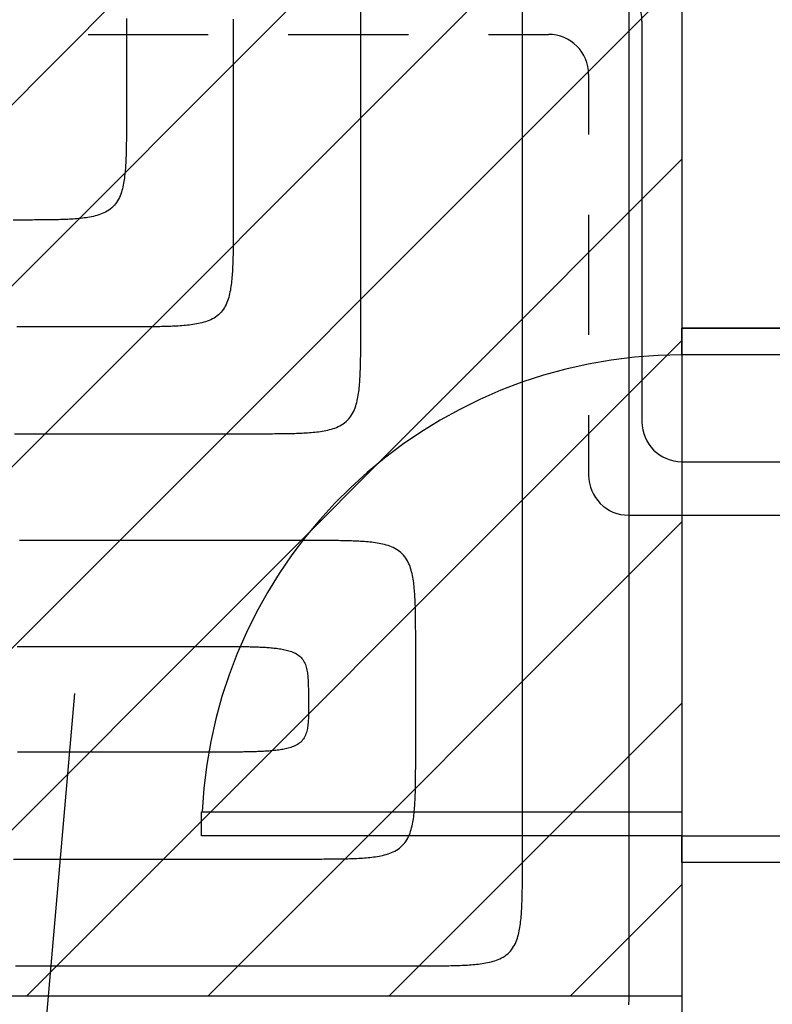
# Model space of a CAD drawing. Extents: x 997 to 109698, y 921 to 94021.
# Tile 293 of 656: x 12032 to 13442, y 35355 to 37198. Entities that reach past the tile are written whole.
import ezdxf

# ---------------------------------------------------------------- set-up
doc = ezdxf.new("R2010")
doc.units = 0
doc.header["$MEASUREMENT"] = 0
for name, color, linetype in [('12', 7, 'CONTINUOUS'), ('28', 7, 'CONTINUOUS'), ('40', 7, 'CONTINUOUS'), ('42', 7, 'CONTINUOUS')]:
    doc.layers.add(name, color=color, linetype=linetype)

msp = doc.modelspace()

# ---------------------------------------------------------------- linework, layer by layer
at = {"layer": '12', "color": 24}
for p, q in [((13197.636205, 37195.953237), (13197.636205, 36445.953237)), ((12160.136205, 37170.953237), (12385.136205, 37170.953237)), ((12535.136205, 37170.953237), (12760.136205, 37170.953237)), ((12910.136205, 37170.953237), (13022.636205, 37170.953237)), ((13097.636205, 37095.953237), (13097.636205, 36983.453237)), ((13097.636205, 36833.453237), (13097.636205, 36608.453237)), ((13097.636205, 36458.453237), (13097.636205, 36345.953237)), ((13272.636205, 36370.953237), (13572.636205, 36370.953237)), ((13172.636205, 36270.953237), (13472.636205, 36270.953237))]:
    msp.add_line(p, q, dxfattribs=at)
at = {"layer": '12', "color": 6}
for points in [[(13173.82386, 35427.318342), (13173.82386, 35515.679302), (13173.82386, 35604.040264), (13173.823861, 35692.401226), (13173.823861, 35780.762187), (13173.82386, 35869.123149), (13173.82386, 35957.48411), (13173.82386, 36045.845072), (13173.823861, 36134.206034), (13173.823861, 36222.566996), (13173.82386, 36310.927956), (13173.82386, 36399.288917), (13173.82386, 36487.649879), (13173.82386, 36576.010841), (13173.823861, 36664.371802), (13173.82386, 36752.732764), (13173.82386, 36841.093726), (13173.823861, 36929.454688), (13173.82386, 37017.815648), (13173.82386, 37106.176611), (13173.82386, 37194.537573), (13173.82386, 37282.898533)], [(12431.98386, 37199.691803), (12431.983861, 37195.15911), (12431.98386, 37190.626418), (12431.98386, 37186.093726), (12431.98386, 37181.561033), (12431.98386, 37177.028341), (12431.98386, 37172.495649), (12431.98386, 37167.962956), (12431.98386, 37163.430264), (12431.98386, 37158.897572), (12431.98386, 37154.364879), (12431.98386, 37149.832187), (12431.98386, 37145.299495), (12431.98386, 37140.766802), (12431.98386, 37136.23411), (12431.98386, 37131.701418), (12431.98386, 37127.168725), (12431.98386, 37122.636033), (12431.98386, 37118.103341), (12431.98386, 37113.570649), (12431.98386, 37109.037956), (12431.98386, 37104.505264), (12431.98386, 37099.972572), (12431.98386, 37095.439879), (12431.98386, 37090.907187), (12431.98386, 37086.374494), (12431.98386, 37081.841802), (12431.98386, 37077.30911), (12431.98386, 37072.776418), (12431.98386, 37068.243725), (12431.98386, 37063.711033), (12431.98386, 37059.178341), (12431.98386, 37054.645648), (12431.98386, 37050.112956), (12431.98386, 37045.580264), (12431.98386, 37041.047571), (12431.98386, 37036.514879), (12431.98386, 37031.982187), (12431.98386, 37027.449495), (12431.98386, 37022.916802), (12431.98386, 37018.38411), (12431.98386, 37013.851418), (12431.98386, 37009.318725), (12431.98386, 37004.786033), (12431.98386, 37000.25334), (12431.98386, 36995.720648), (12431.98386, 36991.187956), (12431.98386, 36986.655263), (12431.98386, 36982.122571), (12431.98386, 36977.589879), (12431.98386, 36973.057187), (12431.98386, 36968.524495), (12431.98386, 36963.991802), (12431.98386, 36959.45911), (12431.98386, 36954.926417), (12431.98386, 36950.393726), (12431.98386, 36945.861033), (12431.98386, 36941.328341), (12431.98386, 36936.795648), (12431.98386, 36932.262956), (12431.98386, 36927.730263), (12431.98386, 36923.197571), (12431.98386, 36918.664879), (12431.98386, 36914.132187), (12431.98386, 36909.599494), (12431.98386, 36905.066802), (12431.98386, 36900.53411), (12431.98386, 36896.001417), (12431.98386, 36891.468725), (12431.98386, 36886.936033), (12431.98386, 36882.403341), (12431.98386, 36877.870648), (12431.98386, 36873.337956), (12431.98386, 36868.805263), (12431.98386, 36864.272571), (12431.98386, 36859.739879), (12431.98386, 36855.207187), (12431.98386, 36850.674494), (12431.98386, 36846.141802), (12431.98386, 36841.60911), (12431.98386, 36837.076419), (12431.98386, 36832.543725), (12431.98386, 36828.011033), (12431.98386, 36823.478342)], [(12431.98386, 36823.478342), (12431.983981, 36820.016044), (12431.98409, 36816.553745), (12431.983806, 36813.091445), (12431.982747, 36809.629146), (12431.980533, 36806.166847), (12431.976782, 36802.704551), (12431.971112, 36799.242257), (12431.963143, 36795.77997), (12431.952494, 36792.317688), (12431.938783, 36788.855414), (12431.921628, 36785.393148), (12431.90065, 36781.930893), (12431.875465, 36778.468648), (12431.845695, 36775.006414), (12431.810925, 36771.544198), (12431.770347, 36768.082022), (12431.722866, 36764.619929), (12431.667386, 36761.157966), (12431.602809, 36757.696175), (12431.528036, 36754.234598), (12431.441971, 36750.773277), (12431.343515, 36747.312259), (12431.231572, 36743.851586), (12431.105041, 36740.391301), (12430.962827, 36736.931446), (12430.803831, 36733.472066), (12430.626733, 36730.013256), (12430.428885, 36726.555405), (12430.207153, 36723.099018), (12429.958402, 36719.644595), (12429.679496, 36716.192642), (12429.3673, 36712.743657), (12429.018678, 36709.298147), (12428.630495, 36705.856612), (12428.199616, 36702.419556), (12427.72284, 36698.987512), (12427.194638, 36695.562143), (12426.606576, 36692.146519), (12425.950041, 36688.743795), (12425.216416, 36685.357129), (12424.397086, 36681.989681), (12423.483437, 36678.644605), (12422.466854, 36675.325061), (12421.33831, 36672.03568), (12420.086607, 36668.788895), (12418.699829, 36665.599704), (12417.166061, 36662.483112), (12415.473388, 36659.454125), (12413.609894, 36656.527741), (12411.56561, 36653.71868), (12409.345306, 36651.039485), (12406.960493, 36648.501708), (12404.422715, 36646.116895), (12401.743521, 36643.896591), (12398.93446, 36641.852309), (12396.008077, 36639.988814), (12392.979088, 36638.29614), (12389.862498, 36636.762372), (12386.673307, 36635.375594), (12383.426521, 36634.123891), (12380.13714, 36632.995347), (12376.817596, 36631.978764), (12373.472521, 36631.065116), (12370.105072, 36630.245785), (12366.718407, 36629.512161), (12363.315683, 36628.855624), (12359.900058, 36628.267563), (12356.474689, 36627.739361), (12353.042645, 36627.262586), (12349.605588, 36626.831706), (12346.164054, 36626.443523), (12342.718544, 36626.094901), (12339.26956, 36625.782705), (12335.817606, 36625.503799), (12332.363184, 36625.255049), (12328.906796, 36625.033316), (12325.448946, 36624.835468), (12321.990134, 36624.65837), (12318.530755, 36624.499375), (12315.070901, 36624.357159), (12311.610615, 36624.23063), (12308.149942, 36624.118685), (12304.688924, 36624.02023), (12301.227604, 36623.934164), (12297.766027, 36623.859392), (12294.304235, 36623.794816), (12290.842272, 36623.739335), (12287.38018, 36623.691855), (12283.918004, 36623.651276), (12280.455787, 36623.616506), (12276.993554, 36623.586736), (12273.531309, 36623.561552), (12270.069053, 36623.540574), (12266.606787, 36623.523419), (12263.144513, 36623.509707), (12259.682231, 36623.499058), (12256.219943, 36623.49109), (12252.757651, 36623.485419), (12249.295354, 36623.481669), (12245.833056, 36623.479455), (12242.370755, 36623.478395), (12238.908456, 36623.478111), (12235.446157, 36623.478221), (12231.98386, 36623.478341)], [(12231.98386, 36623.478341), (12219.890783, 36623.478341), (12207.797706, 36623.478341), (12195.704629, 36623.478341), (12183.611552, 36623.478341), (12171.518476, 36623.47834), (12159.425399, 36623.478341), (12147.332322, 36623.478341), (12135.239245, 36623.478341), (12123.146168, 36623.478341), (12111.053091, 36623.478341), (12098.960014, 36623.47834), (12086.866937, 36623.478341), (12074.77386, 36623.47834), (12062.680783, 36623.47834), (12050.587706, 36623.478341), (12038.494629, 36623.478341), (12026.401552, 36623.47834)], [(12573.82386, 36223.478341), (12562.290014, 36223.478341), (12550.756168, 36223.478341), (12539.222322, 36223.478341), (12527.688476, 36223.478341), (12516.15463, 36223.478341), (12504.620783, 36223.478341), (12493.086937, 36223.478341), (12481.553091, 36223.478341), (12470.019245, 36223.478341), (12458.485399, 36223.478341), (12446.951552, 36223.478341), (12435.417706, 36223.478341), (12423.88386, 36223.478341), (12412.350014, 36223.478341), (12400.816168, 36223.478341), (12389.282322, 36223.478341), (12377.748476, 36223.478341), (12366.214629, 36223.478341), (12354.680783, 36223.478341), (12343.146937, 36223.478341), (12331.613091, 36223.478341), (12320.079245, 36223.478341), (12308.545399, 36223.478341), (12297.011553, 36223.478341), (12285.477706, 36223.478341), (12273.94386, 36223.478341), (12262.410014, 36223.478341), (12250.876168, 36223.478341), (12239.342322, 36223.478341), (12227.808475, 36223.478341), (12216.274629, 36223.478341), (12204.740783, 36223.478341), (12193.206937, 36223.478341), (12181.673091, 36223.478341), (12170.139245, 36223.478341), (12158.605399, 36223.478341), (12147.071553, 36223.478341), (12135.537706, 36223.478341), (12124.00386, 36223.478341), (12112.470014, 36223.478341), (12100.936168, 36223.478341), (12089.402322, 36223.478341), (12077.868476, 36223.478341), (12066.334629, 36223.478341), (12054.800783, 36223.478341), (12043.266937, 36223.478341), (12031.733091, 36223.478341)], [(12773.82386, 36023.47834), (12773.823981, 36026.940638), (12773.824091, 36030.402937), (12773.823806, 36033.865236), (12773.822747, 36037.327535), (12773.820533, 36040.789834), (12773.816782, 36044.252131), (12773.811112, 36047.714423), (12773.803143, 36051.176711), (12773.792494, 36054.638993), (12773.778782, 36058.101268), (12773.761628, 36061.563534), (12773.74065, 36065.025789), (12773.715466, 36068.488034), (12773.685695, 36071.950268), (12773.650925, 36075.412484), (12773.610347, 36078.87466), (12773.562866, 36082.336752), (12773.507386, 36085.798715), (12773.442809, 36089.260507), (12773.368036, 36092.722086), (12773.281971, 36096.183405), (12773.183515, 36099.644423), (12773.071572, 36103.105095), (12772.945041, 36106.565381), (12772.802827, 36110.025235), (12772.643831, 36113.484615), (12772.466733, 36116.943426), (12772.268885, 36120.401277), (12772.047153, 36123.857664), (12771.798402, 36127.312087), (12771.519496, 36130.76404), (12771.207299, 36134.213025), (12770.858678, 36137.658535), (12770.470495, 36141.10007), (12770.039616, 36144.537125), (12769.56284, 36147.96917), (12769.034638, 36151.394538), (12768.446576, 36154.810164), (12767.790041, 36158.212887), (12767.056416, 36161.599552), (12766.237086, 36164.967001), (12765.323437, 36168.312076), (12764.306854, 36171.631621), (12763.17831, 36174.921002), (12761.926606, 36178.167787), (12760.539829, 36181.356978), (12759.006061, 36184.47357), (12757.313388, 36187.502557), (12755.449893, 36190.42894), (12753.40561, 36193.238002), (12751.185306, 36195.917197), (12748.800493, 36198.454974), (12746.262715, 36200.839787), (12743.583521, 36203.060091), (12740.77446, 36205.104373), (12737.848077, 36206.967868), (12734.819088, 36208.660542), (12731.702497, 36210.194309), (12728.513307, 36211.581087), (12725.266521, 36212.832791), (12721.97714, 36213.961334), (12718.657596, 36214.977918), (12715.312521, 36215.891566), (12711.945072, 36216.710896), (12708.558407, 36217.44452), (12705.155683, 36218.101057), (12701.740058, 36218.689119), (12698.314689, 36219.21732), (12694.882645, 36219.694096), (12691.445588, 36220.124976), (12688.004054, 36220.513158), (12684.558544, 36220.86178), (12681.10956, 36221.173975), (12677.657606, 36221.452883), (12674.203184, 36221.701633), (12670.746796, 36221.923365), (12667.288946, 36222.121214), (12663.830134, 36222.298312), (12660.370755, 36222.457307), (12656.910901, 36222.599522), (12653.450615, 36222.726051), (12649.989942, 36222.837996), (12646.528924, 36222.936451), (12643.067604, 36223.022516), (12639.606027, 36223.097289), (12636.144235, 36223.161866), (12632.682272, 36223.217346), (12629.22018, 36223.264826), (12625.758004, 36223.305407), (12622.295787, 36223.340175), (12618.833554, 36223.369946), (12615.371309, 36223.395129), (12611.909053, 36223.416108), (12608.446787, 36223.433262), (12604.984512, 36223.446975), (12601.522231, 36223.457624), (12598.059943, 36223.465592), (12594.597651, 36223.471262), (12591.135354, 36223.475013), (12587.673055, 36223.477227), (12584.210756, 36223.478287), (12580.748455, 36223.47857), (12577.286157, 36223.478461), (12573.82386, 36223.478341)], [(12773.82386, 35827.318341), (12773.82386, 35829.204496), (12773.823861, 35831.090649), (12773.823861, 35832.976803), (12773.82386, 35834.862957), (12773.82386, 35836.74911), (12773.82386, 35838.635264), (12773.82386, 35840.521418), (12773.82386, 35842.407573), (12773.823861, 35844.293725), (12773.823861, 35846.17988), (12773.82386, 35848.066034), (12773.823861, 35849.952187), (12773.82386, 35851.838341), (12773.823861, 35853.724496), (12773.82386, 35855.610648), (12773.82386, 35857.496802), (12773.82386, 35859.382957), (12773.823861, 35861.26911), (12773.823861, 35863.155264), (12773.82386, 35865.041418), (12773.82386, 35866.927571), (12773.82386, 35868.813725), (12773.82386, 35870.699879), (12773.82386, 35872.586034), (12773.82386, 35874.472187), (12773.82386, 35876.358341), (12773.82386, 35878.244495), (12773.82386, 35880.130648), (12773.82386, 35882.016802), (12773.82386, 35883.902957), (12773.82386, 35885.789111), (12773.82386, 35887.675264), (12773.82386, 35889.561418), (12773.82386, 35891.447573), (12773.823861, 35893.333725), (12773.82386, 35895.219879), (12773.82386, 35897.106034), (12773.82386, 35898.992187), (12773.82386, 35900.878341), (12773.82386, 35902.764495), (12773.823861, 35904.65065), (12773.82386, 35906.536802), (12773.823861, 35908.422956), (12773.82386, 35910.309111), (12773.82386, 35912.195264), (12773.82386, 35914.081418), (12773.82386, 35915.967572), (12773.82386, 35917.853727), (12773.82386, 35919.739879), (12773.82386, 35921.626033), (12773.82386, 35923.512188), (12773.82386, 35925.398341), (12773.82386, 35927.284495), (12773.82386, 35929.17065), (12773.82386, 35931.056802), (12773.82386, 35932.942956), (12773.82386, 35934.829111), (12773.82386, 35936.715265), (12773.82386, 35938.601418), (12773.82386, 35940.487572), (12773.82386, 35942.373725), (12773.82386, 35944.259879), (12773.82386, 35946.146033), (12773.82386, 35948.032188), (12773.82386, 35949.91834), (12773.82386, 35951.804494), (12773.82386, 35953.690649), (12773.82386, 35955.576802), (12773.82386, 35957.462956), (12773.82386, 35959.34911), (12773.82386, 35961.235263), (12773.82386, 35963.121417), (12773.82386, 35965.007572), (12773.82386, 35966.893726), (12773.82386, 35968.779879), (12773.82386, 35970.666033), (12773.82386, 35972.552188), (12773.82386, 35974.43834), (12773.82386, 35976.324494), (12773.82386, 35978.210649), (12773.82386, 35980.096802), (12773.82386, 35981.982956), (12773.82386, 35983.86911), (12773.82386, 35985.755263), (12773.82386, 35987.641417), (12773.82386, 35989.527571), (12773.82386, 35991.413726), (12773.82386, 35993.299879), (12773.82386, 35995.186033), (12773.82386, 35997.072187), (12773.82386, 35998.95834), (12773.82386, 36000.844494), (12773.82386, 36002.730649), (12773.82386, 36004.616803), (12773.82386, 36006.502956), (12773.82386, 36008.38911), (12773.82386, 36010.275264), (12773.82386, 36012.161417), (12773.82386, 36014.047571), (12773.82386, 36015.933726), (12773.82386, 36017.819879), (12773.82386, 36019.706033), (12773.82386, 36021.592187), (12773.82386, 36023.47834)], [(12573.82386, 35627.318342), (12577.286157, 35627.31822), (12580.748456, 35627.318111), (12584.210756, 35627.318396), (12587.673056, 35627.319454), (12591.135354, 35627.321668), (12594.597651, 35627.325421), (12598.059943, 35627.331089), (12601.522231, 35627.339059), (12604.984513, 35627.349708), (12608.446787, 35627.363418), (12611.909053, 35627.380573), (12615.371309, 35627.401552), (12618.833554, 35627.426737), (12622.295787, 35627.456506), (12625.758004, 35627.491276), (12629.220181, 35627.531855), (12632.682272, 35627.579335), (12636.144235, 35627.634815), (12639.606027, 35627.699394), (12643.067605, 35627.774165), (12646.528924, 35627.86023), (12649.989942, 35627.958687), (12653.450615, 35628.07063), (12656.910901, 35628.197161), (12660.370755, 35628.339374), (12663.830135, 35628.498371), (12667.288946, 35628.675469), (12670.746797, 35628.873317), (12674.203184, 35629.095048), (12677.657606, 35629.3438), (12681.10956, 35629.622706), (12684.558544, 35629.934903), (12688.004054, 35630.283523), (12691.445589, 35630.671707), (12694.882645, 35631.102585), (12698.314689, 35631.579361), (12701.740058, 35632.107564), (12705.155684, 35632.695626), (12708.558408, 35633.352161), (12711.945073, 35634.085787), (12715.312521, 35634.905115), (12718.657596, 35635.818765), (12721.97714, 35636.835349), (12725.266521, 35637.963892), (12728.513308, 35639.215596), (12731.702498, 35640.602374), (12734.819089, 35642.136141), (12737.848077, 35643.828813), (12740.77446, 35645.692308), (12743.583521, 35647.736592), (12746.262716, 35649.956896), (12748.800493, 35652.341709), (12751.185306, 35654.879485), (12753.405611, 35657.558681), (12755.449894, 35660.367741), (12757.313388, 35663.294124), (12759.006061, 35666.323113), (12760.539829, 35669.439704), (12761.926607, 35672.628894), (12763.17831, 35675.875681), (12764.306854, 35679.165062), (12765.323437, 35682.484605), (12766.237086, 35685.82968), (12767.056416, 35689.19713), (12767.790041, 35692.583794), (12768.446576, 35695.986518), (12769.034638, 35699.402143), (12769.562841, 35702.827513), (12770.039617, 35706.259556), (12770.470495, 35709.696613), (12770.858678, 35713.138147), (12771.2073, 35716.583658), (12771.519496, 35720.032641), (12771.798402, 35723.484596), (12772.047153, 35726.939017), (12772.268885, 35730.395406), (12772.466733, 35733.853255), (12772.643831, 35737.312068), (12772.802827, 35740.771446), (12772.945041, 35744.2313), (12773.071571, 35747.691586), (12773.183516, 35751.15226), (12773.281971, 35754.613278), (12773.368037, 35758.074597), (12773.442809, 35761.536174), (12773.507386, 35764.997966), (12773.562866, 35768.459931), (12773.610347, 35771.922021), (12773.650926, 35775.384197), (12773.685695, 35778.846415), (12773.715466, 35782.308647), (12773.74065, 35785.770892), (12773.761628, 35789.233149), (12773.778783, 35792.695415), (12773.792494, 35796.15769), (12773.803143, 35799.61997), (12773.811112, 35803.082258), (12773.816782, 35806.544551), (12773.820533, 35810.006847), (12773.822748, 35813.469146), (12773.823806, 35816.931447), (12773.824091, 35820.393746), (12773.823981, 35823.856045), (12773.82386, 35827.318341)], [(12020.14386, 35627.318342), (12035.52386, 35627.318342), (12050.90386, 35627.318342), (12066.283861, 35627.318342), (12081.66386, 35627.318342), (12097.04386, 35627.318342), (12112.42386, 35627.318342), (12127.80386, 35627.318342), (12143.18386, 35627.318342), (12158.56386, 35627.318342), (12173.94386, 35627.318342), (12189.32386, 35627.318342), (12204.70386, 35627.318342), (12220.08386, 35627.318342), (12235.46386, 35627.318342), (12250.84386, 35627.318342), (12266.22386, 35627.318342), (12281.60386, 35627.318342), (12296.98386, 35627.318342), (12312.36386, 35627.318342), (12327.74386, 35627.318342), (12343.12386, 35627.318342), (12358.50386, 35627.318342), (12373.88386, 35627.318342), (12389.26386, 35627.318342), (12404.64386, 35627.318342), (12420.02386, 35627.318342), (12435.40386, 35627.318342), (12450.78386, 35627.318342), (12466.16386, 35627.318342), (12481.54386, 35627.318342), (12496.92386, 35627.318342), (12512.30386, 35627.318342), (12527.68386, 35627.318342), (12543.06386, 35627.318342), (12558.443861, 35627.318342), (12573.82386, 35627.318342)], [(13173.281971, 35354.613277), (13173.368037, 35358.074598), (13173.442809, 35361.536175), (13173.507386, 35364.997966), (13173.562866, 35368.459929), (13173.610347, 35371.922022), (13173.650926, 35375.384198), (13173.685695, 35378.846414), (13173.715466, 35382.308648), (13173.74065, 35385.770893), (13173.761628, 35389.233148), (13173.778783, 35392.695414), (13173.792494, 35396.157688), (13173.803143, 35399.61997), (13173.811112, 35403.082259), (13173.816782, 35406.544551), (13173.820533, 35410.006847), (13173.822747, 35413.469146), (13173.823806, 35416.931445), (13173.824091, 35420.393746), (13173.823982, 35423.856045), (13173.82386, 35427.318342)]]:
    msp.add_lwpolyline(points, dxfattribs=at)
at = {"layer": '12', "color": 5}
for points in [[(12671.00386, 36623.478341), (12671.00386, 36693.094302), (12671.00386, 36762.710263), (12671.00386, 36832.326225), (12671.00386, 36901.942187), (12671.00386, 36971.558149), (12671.00386, 37041.17411), (12671.00386, 37110.790072), (12671.00386, 37180.406034), (12671.00386, 37250.021996)], [(12973.82386, 35627.318342), (12973.82386, 35711.833149), (12973.82386, 35796.347956), (12973.82386, 35880.862765), (12973.82386, 35965.377572), (12973.82386, 36049.89238), (12973.82386, 36134.407187), (12973.82386, 36218.921995), (12973.82386, 36303.436803), (12973.82386, 36387.95161), (12973.82386, 36472.466419), (12973.82386, 36556.981226), (12973.82386, 36641.496033), (12973.82386, 36726.010842), (12973.82386, 36810.525649), (12973.82386, 36895.040456), (12973.82386, 36979.555264), (12973.82386, 37064.070072), (12973.82386, 37148.584879), (12973.82386, 37233.099687)], [(12231.98386, 37200.932187), (12231.98386, 37198.322573), (12231.98386, 37195.712956), (12231.98386, 37193.10334), (12231.983861, 37190.493725), (12231.983861, 37187.88411), (12231.98386, 37185.274496), (12231.983861, 37182.664879), (12231.983861, 37180.055264), (12231.98386, 37177.445648), (12231.983861, 37174.836033), (12231.98386, 37172.226419), (12231.98386, 37169.616802), (12231.98386, 37167.007187), (12231.98386, 37164.397571), (12231.98386, 37161.787956), (12231.98386, 37159.178342), (12231.98386, 37156.568725), (12231.98386, 37153.95911), (12231.98386, 37151.349494), (12231.98386, 37148.739879), (12231.98386, 37146.130265), (12231.98386, 37143.520648), (12231.98386, 37140.911033), (12231.98386, 37138.301418), (12231.98386, 37135.691802), (12231.98386, 37133.082188), (12231.98386, 37130.472573), (12231.98386, 37127.862956), (12231.98386, 37125.253341), (12231.98386, 37122.643725), (12231.98386, 37120.034111), (12231.98386, 37117.424496), (12231.98386, 37114.814879), (12231.98386, 37112.205264), (12231.98386, 37109.595649), (12231.98386, 37106.986034), (12231.98386, 37104.376417), (12231.98386, 37101.766802), (12231.98386, 37099.157187), (12231.98386, 37096.547571), (12231.98386, 37093.937956), (12231.98386, 37091.328342), (12231.98386, 37088.718725), (12231.98386, 37086.10911), (12231.98386, 37083.499494), (12231.98386, 37080.889879), (12231.98386, 37078.280265), (12231.98386, 37075.670648), (12231.98386, 37073.061033), (12231.98386, 37070.451417), (12231.98386, 37067.841802), (12231.98386, 37065.232188), (12231.98386, 37062.622573), (12231.98386, 37060.012956), (12231.98386, 37057.403341), (12231.98386, 37054.793725), (12231.98386, 37052.184111), (12231.98386, 37049.574496), (12231.98386, 37046.964879), (12231.98386, 37044.355264), (12231.98386, 37041.745648), (12231.98386, 37039.136034), (12231.98386, 37036.526419), (12231.98386, 37033.916802), (12231.98386, 37031.307186), (12231.98386, 37028.697571), (12231.98386, 37026.087957), (12231.98386, 37023.478342)], [(12231.98386, 37023.478342), (12231.983981, 37020.016044), (12231.98409, 37016.553745), (12231.983806, 37013.091445), (12231.982747, 37009.629146), (12231.980533, 37006.166847), (12231.976782, 37002.704551), (12231.971112, 36999.242258), (12231.963143, 36995.77997), (12231.952494, 36992.317688), (12231.938783, 36988.855415), (12231.921628, 36985.393148), (12231.90065, 36981.930892), (12231.875466, 36978.468647), (12231.845695, 36975.006414), (12231.810925, 36971.544196), (12231.770347, 36968.082021), (12231.722866, 36964.619929), (12231.667386, 36961.157966), (12231.602809, 36957.696175), (12231.528036, 36954.234598), (12231.441971, 36950.773278), (12231.343516, 36947.312259), (12231.231572, 36943.851586), (12231.105041, 36940.3913), (12230.962827, 36936.931446), (12230.803831, 36933.472066), (12230.626733, 36930.013255), (12230.428885, 36926.555404), (12230.207153, 36923.099017), (12229.958402, 36919.644594), (12229.679496, 36916.192641), (12229.367299, 36912.743657), (12229.018678, 36909.298148), (12228.630495, 36905.856612), (12228.199616, 36902.419556), (12227.72284, 36898.987513), (12227.194638, 36895.562144), (12226.606576, 36892.146518), (12225.95004, 36888.743793), (12225.216416, 36885.357128), (12224.397086, 36881.98968), (12223.483437, 36878.644604), (12222.466854, 36875.325061), (12221.33831, 36872.035681), (12220.086607, 36868.788895), (12218.699829, 36865.599704), (12217.166061, 36862.483112), (12215.473388, 36859.454124), (12213.609894, 36856.527742), (12211.56561, 36853.718681), (12209.345306, 36851.039486), (12206.960493, 36848.501708), (12204.422716, 36846.116896), (12201.743521, 36843.896592), (12198.93446, 36841.852308), (12196.008077, 36839.988814), (12192.979088, 36838.296141), (12189.862497, 36836.762372), (12186.673307, 36835.375595), (12183.426521, 36834.123892), (12180.13714, 36832.995347), (12176.817596, 36831.978764), (12173.472521, 36831.065116), (12170.105072, 36830.245785), (12166.718407, 36829.512161), (12163.315683, 36828.855625), (12159.900058, 36828.267563), (12156.474689, 36827.739361), (12153.042645, 36827.262586), (12149.605589, 36826.831707), (12146.164054, 36826.443523), (12142.718544, 36826.094902), (12139.26956, 36825.782706), (12135.817606, 36825.503799), (12132.363184, 36825.255048), (12128.906796, 36825.033316), (12125.448946, 36824.835469), (12121.990134, 36824.65837), (12118.530755, 36824.499374), (12115.070901, 36824.357159), (12111.610615, 36824.230629), (12108.149942, 36824.118685), (12104.688924, 36824.02023), (12101.227604, 36823.934166), (12097.766027, 36823.859392), (12094.304235, 36823.794815), (12090.842272, 36823.739335), (12087.38018, 36823.691854), (12083.918004, 36823.651275), (12080.455787, 36823.616507), (12076.993554, 36823.586735), (12073.531309, 36823.561552), (12070.069053, 36823.540573), (12066.606787, 36823.523419), (12063.144513, 36823.509707), (12059.682231, 36823.499058), (12056.219943, 36823.49109), (12052.757651, 36823.485419), (12049.295354, 36823.481668), (12045.833056, 36823.479455), (12042.370755, 36823.478395), (12038.908456, 36823.478112), (12035.446157, 36823.478221), (12031.98386, 36823.478342)], [(12031.98386, 36823.478342), (12019.890783, 36823.478342)], [(12471.00386, 36423.478341), (12474.466157, 36423.47822), (12477.928456, 36423.478111), (12481.390755, 36423.478395), (12484.853056, 36423.479454), (12488.315354, 36423.481668), (12491.777651, 36423.485419), (12495.239943, 36423.491089), (12498.702231, 36423.499058), (12502.164513, 36423.509707), (12505.626787, 36423.52342), (12509.089053, 36423.540574), (12512.551309, 36423.561551), (12516.013554, 36423.586736), (12519.475787, 36423.616506), (12522.938004, 36423.651275), (12526.400181, 36423.691854), (12529.862272, 36423.739336), (12533.324235, 36423.794816), (12536.786027, 36423.859393), (12540.247604, 36423.934164), (12543.708924, 36424.020231), (12547.169942, 36424.118686), (12550.630615, 36424.230629), (12554.090901, 36424.35716), (12557.550755, 36424.499374), (12561.010134, 36424.65837), (12564.468946, 36424.835468), (12567.926797, 36425.033316), (12571.383184, 36425.255049), (12574.837606, 36425.503799), (12578.28956, 36425.782705), (12581.738544, 36426.094902), (12585.184054, 36426.443523), (12588.625589, 36426.831706), (12592.062645, 36427.262585), (12595.494689, 36427.739362), (12598.920058, 36428.267563), (12602.335683, 36428.855625), (12605.738407, 36429.51216), (12609.125072, 36430.245786), (12612.492521, 36431.065115), (12615.837596, 36431.978764), (12619.15714, 36432.995348), (12622.446521, 36434.123891), (12625.693307, 36435.375595), (12628.882498, 36436.762373), (12631.999089, 36438.29614), (12635.028077, 36439.988813), (12637.95446, 36441.852307), (12640.763521, 36443.896591), (12643.442716, 36446.116894), (12645.980493, 36448.501708), (12648.365306, 36451.039485), (12650.58561, 36453.71868), (12652.629893, 36456.527741), (12654.493388, 36459.454125), (12656.186061, 36462.483113), (12657.719829, 36465.599705), (12659.106607, 36468.788894), (12660.35831, 36472.03568), (12661.486854, 36475.325061), (12662.503437, 36478.644605), (12663.417086, 36481.989681), (12664.236416, 36485.357129), (12664.970041, 36488.743794), (12665.626576, 36492.146517), (12666.214638, 36495.562143), (12666.74284, 36498.987512), (12667.219616, 36502.419556), (12667.650495, 36505.856612), (12668.038678, 36509.298147), (12668.387299, 36512.743657), (12668.699496, 36516.192641), (12668.978402, 36519.644595), (12669.227153, 36523.099018), (12669.448885, 36526.555405), (12669.646733, 36530.013256), (12669.823831, 36533.472067), (12669.982827, 36536.931447), (12670.125041, 36540.391301), (12670.251572, 36543.851587), (12670.363516, 36547.312259), (12670.461971, 36550.773277), (12670.548036, 36554.234596), (12670.622809, 36557.696174), (12670.687386, 36561.157967), (12670.742866, 36564.61993), (12670.790347, 36568.082022), (12670.830925, 36571.544196), (12670.865695, 36575.006414), (12670.895466, 36578.468648), (12670.92065, 36581.930893), (12670.941628, 36585.393148), (12670.958783, 36588.855414), (12670.972494, 36592.317689), (12670.983143, 36595.779971), (12670.991112, 36599.242258), (12670.996782, 36602.70455), (12671.000533, 36606.166848), (12671.002747, 36609.629145), (12671.003806, 36613.091446), (12671.004091, 36616.553745), (12671.003982, 36620.016044), (12671.00386, 36623.478341)], [(12022.146168, 36423.478341), (12034.614437, 36423.478341), (12047.082707, 36423.478341), (12059.550976, 36423.478341), (12072.019245, 36423.478341), (12084.487514, 36423.478341), (12096.955783, 36423.478341), (12109.424053, 36423.478341), (12121.892322, 36423.478341), (12134.360591, 36423.478341), (12146.82886, 36423.478341), (12159.29713, 36423.478341), (12171.765399, 36423.478341), (12184.233668, 36423.478341), (12196.701937, 36423.478341), (12209.170207, 36423.478341), (12221.638476, 36423.478341), (12234.106745, 36423.478341), (12246.575014, 36423.478341), (12259.043283, 36423.478341), (12271.511553, 36423.478341), (12283.979822, 36423.478341), (12296.448091, 36423.478341), (12308.91636, 36423.478341), (12321.38463, 36423.478341), (12333.852899, 36423.478341), (12346.321168, 36423.478341), (12358.789437, 36423.478341), (12371.257707, 36423.478341), (12383.725976, 36423.478341), (12396.194245, 36423.478341), (12408.662514, 36423.478341), (12421.130783, 36423.478341), (12433.599053, 36423.478341), (12446.067322, 36423.478341), (12458.535591, 36423.478341), (12471.00386, 36423.478341)], [(12027.340784, 36025.398341), (12032.130687, 36025.398341), (12036.920591, 36025.398341), (12041.710495, 36025.398341), (12046.500399, 36025.398341), (12051.290303, 36025.398341), (12056.080207, 36025.398341), (12060.87011, 36025.398341), (12065.660014, 36025.398341), (12070.449918, 36025.398341), (12075.239822, 36025.398341), (12080.029726, 36025.398341), (12084.81963, 36025.398341), (12089.609533, 36025.398341), (12094.399437, 36025.398341), (12099.189341, 36025.398341), (12103.979245, 36025.398341), (12108.769149, 36025.398341), (12113.559053, 36025.398341), (12118.348956, 36025.398341), (12123.13886, 36025.398341), (12127.928764, 36025.398341), (12132.718668, 36025.398341), (12137.508572, 36025.398341), (12142.298476, 36025.398341), (12147.088379, 36025.398341), (12151.878283, 36025.398341), (12156.668187, 36025.398341), (12161.458091, 36025.398341), (12166.247995, 36025.398341), (12171.037899, 36025.398341), (12175.827803, 36025.398341), (12180.617706, 36025.398341), (12185.40761, 36025.398341), (12190.197514, 36025.398341), (12194.987418, 36025.398341), (12199.777322, 36025.398341), (12204.567226, 36025.398341), (12209.357129, 36025.398341), (12214.147033, 36025.398341), (12218.936937, 36025.398341), (12223.726841, 36025.398341), (12228.516745, 36025.398341), (12233.306649, 36025.398341), (12238.096552, 36025.398341), (12242.886456, 36025.398341), (12247.67636, 36025.398341), (12252.466264, 36025.398341), (12257.256168, 36025.398341), (12262.046072, 36025.398341), (12266.835976, 36025.398341), (12271.62588, 36025.398341), (12276.415783, 36025.398341), (12281.205687, 36025.398341), (12285.995591, 36025.398341), (12290.785495, 36025.398341), (12295.575399, 36025.398341), (12300.365303, 36025.398341), (12305.155206, 36025.398341), (12309.94511, 36025.398341), (12314.735014, 36025.398341), (12319.524918, 36025.398341), (12324.314822, 36025.398341), (12329.104726, 36025.398341), (12333.89463, 36025.398341), (12338.684533, 36025.398341), (12343.474437, 36025.398341), (12348.264341, 36025.398341), (12353.054245, 36025.398341), (12357.844149, 36025.398341), (12362.634053, 36025.398341), (12367.423956, 36025.398341), (12372.21386, 36025.398341)], [(12372.21386, 36025.398341), (12374.828337, 36025.398382), (12377.442813, 36025.398446), (12380.057287, 36025.398456), (12382.67176, 36025.398325), (12385.286233, 36025.397978), (12387.900704, 36025.397327), (12390.515176, 36025.396293), (12393.129647, 36025.394793), (12395.744118, 36025.392747), (12398.35859, 36025.390073), (12400.973062, 36025.386689), (12403.587535, 36025.382512), (12406.202008, 36025.377461), (12408.816483, 36025.371457), (12411.430959, 36025.364413), (12414.045437, 36025.356252), (12416.659916, 36025.346889), (12419.274397, 36025.336244), (12421.888881, 36025.324236), (12424.503366, 36025.310758), (12427.117847, 36025.295605), (12429.732319, 36025.278545), (12432.346776, 36025.259344), (12434.961212, 36025.237772), (12437.575621, 36025.213595), (12440.189997, 36025.186579), (12442.804333, 36025.156494), (12445.418626, 36025.123107), (12448.032867, 36025.086184), (12450.647052, 36025.045492), (12453.261174, 36025.000802), (12455.875228, 36024.951878), (12458.489207, 36024.898487), (12461.103106, 36024.840401), (12463.716918, 36024.777377), (12466.33062, 36024.70899), (12468.944167, 36024.634565), (12471.557512, 36024.553403), (12474.170608, 36024.464815), (12476.783408, 36024.368106), (12479.395866, 36024.262582), (12482.007933, 36024.147552), (12484.619565, 36024.022317), (12487.230713, 36023.886187), (12489.841331, 36023.738469), (12492.451372, 36023.578468), (12495.060789, 36023.40549), (12497.66949, 36023.218666), (12500.277148, 36023.016196), (12502.883357, 36022.795981), (12505.487712, 36022.555919), (12508.089808, 36022.293909), (12510.68924, 36022.00785), (12513.285603, 36021.695639), (12515.878492, 36021.355178), (12518.467501, 36020.984362), (12521.052225, 36020.581092), (12523.631797, 36020.142254), (12526.204108, 36019.662001), (12528.766834, 36019.134027), (12531.317656, 36018.552026), (12533.854253, 36017.909692), (12536.374304, 36017.200718), (12538.875488, 36016.418798), (12541.355077, 36015.557424), (12543.804603, 36014.607227), (12546.211351, 36013.556723), (12548.562508, 36012.394377), (12550.845258, 36011.108656), (12553.046789, 36009.688028), (12555.154189, 36008.122412), (12557.153754, 36006.413965), (12559.031375, 36004.570978), (12560.772945, 36002.601781), (12562.364352, 36000.514713), (12563.793001, 35998.318546), (12565.061704, 35996.026526), (12566.182264, 35993.654515), (12567.166595, 35991.218404), (12568.026613, 35988.734085), (12568.77421, 35986.217282), (12569.420564, 35983.678219), (12569.975985, 35981.120498), (12570.450737, 35978.54733), (12570.855079, 35975.961921), (12571.199272, 35973.367481), (12571.493576, 35970.76722), (12571.746623, 35968.163637), (12571.962854, 35965.557412), (12572.146041, 35962.948936), (12572.299956, 35960.338594), (12572.428371, 35957.726779), (12572.535059, 35955.113878), (12572.623791, 35952.500281), (12572.69831, 35949.886371), (12572.761329, 35947.272369), (12572.814296, 35944.658295), (12572.858584, 35942.044155), (12572.895565, 35939.429956), (12572.926609, 35936.815707), (12572.953089, 35934.201414), (12572.976376, 35931.587084), (12572.997843, 35928.972723), (12573.01886, 35926.358341)], [(12573.01886, 35926.358341), (12573.040304, 35923.748794), (12573.061304, 35921.139264), (12573.080494, 35918.529735), (12573.096511, 35915.920192), (12573.107988, 35913.310618), (12573.113559, 35910.700998), (12573.111861, 35908.091313), (12573.101528, 35905.481552), (12573.081194, 35902.871694), (12573.049423, 35900.261736), (12573.003533, 35897.651853), (12572.939783, 35895.042365), (12572.8544, 35892.433608), (12572.743609, 35889.825909), (12572.603636, 35887.2196), (12572.430705, 35884.615012), (12572.221043, 35882.012473), (12571.970245, 35879.412572), (12571.669633, 35876.817639), (12571.308758, 35874.230725), (12570.877165, 35871.654887), (12570.364397, 35869.093177), (12569.76, 35866.548653), (12569.053456, 35864.024737), (12568.233137, 35861.531622), (12567.286446, 35859.085389), (12566.200751, 35856.702321), (12564.963423, 35854.398699), (12563.561952, 35852.19077), (12561.993297, 35850.092215), (12560.270486, 35848.112351), (12558.408105, 35846.260072), (12556.420742, 35844.544275), (12554.322978, 35842.973782), (12552.12897, 35841.550516), (12549.852106, 35840.263898), (12547.50569, 35839.102024), (12545.103027, 35838.052993), (12542.657422, 35837.104904), (12540.182017, 35836.245937), (12537.685073, 35835.466716), (12535.169246, 35834.760678), (12532.636882, 35834.121414), (12530.090328, 35833.542513), (12527.531931, 35833.017563), (12524.964039, 35832.540158), (12522.388997, 35832.103888), (12519.808881, 35831.702942), (12517.224481, 35831.334369), (12514.636205, 35830.996055), (12512.044463, 35830.685894), (12509.449663, 35830.401768), (12506.852215, 35830.141573), (12504.252528, 35829.903191), (12501.65101, 35829.684515), (12499.048072, 35829.483435), (12496.444122, 35829.297835), (12493.839474, 35829.125982), (12491.23421, 35828.967039), (12488.628376, 35828.820314), (12486.022019, 35828.685116), (12483.415185, 35828.560753), (12480.807921, 35828.446527), (12478.200272, 35828.341751), (12475.592285, 35828.245729), (12472.984006, 35828.157767), (12470.375483, 35828.077174), (12467.76676, 35828.003258), (12465.157884, 35827.935322), (12462.548901, 35827.872701), (12459.939831, 35827.814983), (12457.33068, 35827.761936), (12454.721454, 35827.713327), (12452.11216, 35827.668927), (12449.502803, 35827.628504), (12446.893389, 35827.591824), (12444.283924, 35827.558657), (12441.674415, 35827.528772), (12439.064867, 35827.501938), (12436.455286, 35827.477921), (12433.845678, 35827.45649), (12431.236049, 35827.437415), (12428.626405, 35827.420464), (12426.016753, 35827.405405), (12423.407097, 35827.392007), (12420.797443, 35827.380067), (12418.187792, 35827.369482), (12415.578143, 35827.360174), (12412.968495, 35827.35206), (12410.35885, 35827.345059), (12407.749206, 35827.339089), (12405.139563, 35827.334068), (12402.529921, 35827.329916), (12399.92028, 35827.326552), (12397.310639, 35827.323895), (12394.700999, 35827.321863), (12392.091359, 35827.320372), (12389.481718, 35827.319346), (12386.872078, 35827.318701), (12384.262437, 35827.318355), (12381.652794, 35827.318226), (12379.043151, 35827.318236), (12376.433506, 35827.318301), (12373.82386, 35827.318341)], [(12373.82386, 35827.318341), (12362.290014, 35827.318341), (12350.756168, 35827.318341), (12339.222322, 35827.318341), (12327.688476, 35827.318341), (12316.154629, 35827.318341), (12304.620783, 35827.318341), (12293.086937, 35827.318341), (12281.553091, 35827.318341), (12270.019245, 35827.318341), (12258.485399, 35827.318341), (12246.951553, 35827.318341), (12235.417706, 35827.318341), (12223.88386, 35827.318341), (12212.350014, 35827.318341), (12200.816168, 35827.318341), (12189.282322, 35827.318341), (12177.748476, 35827.318341), (12166.214629, 35827.318341), (12154.680783, 35827.318341), (12143.146937, 35827.318341), (12131.613091, 35827.318341), (12120.079245, 35827.318341), (12108.545399, 35827.318341), (12097.011552, 35827.318341), (12085.477706, 35827.318341), (12073.94386, 35827.318341), (12062.410014, 35827.318341), (12050.876168, 35827.318341), (12039.342322, 35827.318341), (12027.808475, 35827.318341)], [(12773.82386, 35427.318342), (12777.286157, 35427.31822), (12780.748456, 35427.318112), (12784.210756, 35427.318395), (12787.673056, 35427.319454), (12791.135354, 35427.321668), (12794.597651, 35427.325421), (12798.059943, 35427.33109), (12801.522231, 35427.339058), (12804.984513, 35427.349707), (12808.446787, 35427.363419), (12811.909053, 35427.380573), (12815.371309, 35427.401552), (12818.833554, 35427.426737), (12822.295787, 35427.456507), (12825.758005, 35427.491277), (12829.22018, 35427.531854), (12832.682272, 35427.579335), (12836.144235, 35427.634815), (12839.606027, 35427.699393), (12843.067605, 35427.774166), (12846.528924, 35427.86023), (12849.989942, 35427.958686), (12853.450615, 35428.07063), (12856.910901, 35428.19716), (12860.370755, 35428.339374), (12863.830135, 35428.498371), (12867.288946, 35428.675469), (12870.746797, 35428.873316), (12874.203184, 35429.095048), (12877.657606, 35429.343799), (12881.10956, 35429.622706), (12884.558544, 35429.934902), (12888.004054, 35430.283523), (12891.445589, 35430.671707), (12894.882645, 35431.102586), (12898.314689, 35431.579361), (12901.740058, 35432.107563), (12905.155684, 35432.695625), (12908.558408, 35433.352161), (12911.945073, 35434.085786), (12915.312521, 35434.905116), (12918.657596, 35435.818764), (12921.97714, 35436.835348), (12925.266521, 35437.963892), (12928.513307, 35439.215595), (12931.702498, 35440.602374), (12934.819089, 35442.136141), (12937.848077, 35443.828814), (12940.77446, 35445.692308), (12943.583521, 35447.736592), (12946.262716, 35449.956896), (12948.800493, 35452.341708), (12951.185306, 35454.879486), (12953.40561, 35457.558681), (12955.449894, 35460.367742), (12957.313388, 35463.294124), (12959.006061, 35466.323114), (12960.539829, 35469.439704), (12961.926607, 35472.628894), (12963.17831, 35475.875681), (12964.306854, 35479.165061), (12965.323437, 35482.484605), (12966.237086, 35485.82968), (12967.056416, 35489.197129), (12967.790041, 35492.583795), (12968.446576, 35495.986518), (12969.034638, 35499.402144), (12969.56284, 35502.827514), (12970.039617, 35506.259556), (12970.470495, 35509.696614), (12970.858678, 35513.138148), (12971.2073, 35516.583659), (12971.519496, 35520.032641), (12971.798402, 35523.484595), (12972.047153, 35526.939017), (12972.268885, 35530.395404), (12972.466733, 35533.853255), (12972.643831, 35537.312067), (12972.802827, 35540.771446), (12972.945042, 35544.2313), (12973.071572, 35547.691586), (12973.183516, 35551.152259), (12973.281972, 35554.613278), (12973.368037, 35558.074598), (12973.442809, 35561.536175), (12973.507386, 35564.997966), (12973.562866, 35568.459929), (12973.610347, 35571.922021), (12973.650926, 35575.384198), (12973.685695, 35578.846416), (12973.715466, 35582.308647), (12973.74065, 35585.770893), (12973.761629, 35589.23315), (12973.778783, 35592.695415), (12973.792494, 35596.157689), (12973.803143, 35599.61997), (12973.811112, 35603.082258), (12973.816782, 35606.544551), (12973.820533, 35610.006847), (12973.822748, 35613.469146), (12973.823806, 35616.931446), (12973.82409, 35620.393747), (12973.823981, 35623.856046), (12973.82386, 35627.318342)], [(12024.00386, 35427.318342), (12043.230014, 35427.318342), (12062.456168, 35427.318342), (12081.682322, 35427.318342), (12100.908476, 35427.318342), (12120.134629, 35427.318342), (12139.360783, 35427.318342), (12158.586937, 35427.318342), (12177.813091, 35427.318342), (12197.039245, 35427.318342), (12216.265399, 35427.318342), (12235.491553, 35427.318342), (12254.717706, 35427.318342), (12273.94386, 35427.318342), (12293.170014, 35427.318342), (12312.396168, 35427.318342), (12331.622322, 35427.318342), (12350.848476, 35427.318342), (12370.07463, 35427.318342), (12389.300783, 35427.318342), (12408.526937, 35427.318342), (12427.753091, 35427.318342), (12446.979245, 35427.318342), (12466.205399, 35427.318342), (12485.431553, 35427.318342), (12504.657706, 35427.318342), (12523.88386, 35427.318342), (12543.110014, 35427.318342), (12562.336168, 35427.318342), (12581.562322, 35427.318342), (12600.788476, 35427.318342), (12620.014629, 35427.318342), (12639.240783, 35427.318342), (12658.466937, 35427.318342), (12677.693091, 35427.318342), (12696.919245, 35427.318342), (12716.145399, 35427.318342), (12735.371553, 35427.318342), (12754.597706, 35427.318342), (12773.82386, 35427.318342)]]:
    msp.add_lwpolyline(points, dxfattribs=at)
at = {"layer": '12', "color": 24}
for centre, start, end in [((13122.636205, 37195.953237), 0, 90), ((13022.636205, 37095.953237), 0, 90), ((13272.636205, 36445.953237), 180, 270), ((13172.636205, 36345.953237), 180, 270)]:
    msp.add_arc(centre, 75, start, end, dxfattribs=at)
at = {"layer": '28', "color": 2}
for p, q in [((10272.636205, 35295.031125), (13272.636205, 38295.031125)), ((10437.969573, 35120.953237), (13272.636205, 37955.61987)), ((10777.380828, 35120.953237), (13272.636205, 37616.208615)), ((11116.792083, 35120.953237), (13272.636205, 37276.79736)), ((11706.203338, 35370.953237), (13272.636205, 36937.386105)), ((12045.614593, 35370.953237), (13272.636205, 36597.97485)), ((12385.025847, 35370.953237), (13272.636205, 36258.563595)), ((12724.437102, 35370.953237), (13272.636205, 35919.15234)), ((13063.848357, 35370.953237), (13272.636205, 35579.741085))]:
    msp.add_line(p, q, dxfattribs=at)
at = {"layer": '40', "color": 8, "linetype": 'Continuous'}
for p, q in [((13272.636205, 43780.658274), (13272.636205, 36620.953237)), ((13272.636205, 36620.953237), (13472.636205, 36620.953237)), ((13272.636205, 36570.953237), (13272.636205, 36620.953237)), ((13272.636205, 36620.953237), (13272.636205, 35620.953237)), ((13472.636205, 36620.953237), (13272.636205, 36620.953237)), ((13272.636205, 36570.953237), (13272.636205, 35715.403237)), ((13472.636205, 36570.953237), (13272.636205, 36570.953237)), ((12372.636205, 35715.403237), (13272.636205, 35715.403237)), ((12372.636205, 35670.953237), (12372.636205, 35715.403237)), ((13272.636205, 35715.403237), (13272.636205, 35670.953237)), ((13272.636205, 35670.953237), (12372.636205, 35670.953237)), ((13272.636205, 35670.953237), (13472.636205, 35670.953237)), ((13272.636205, 35620.953237), (13272.636205, 35670.953237)), ((13472.636205, 35620.953237), (13272.636205, 35620.953237)), ((13272.636205, 35620.953237), (13272.636205, 35120.953237)), ((11372.636205, 35370.953237), (13272.636205, 35370.953237))]:
    msp.add_line(p, q, dxfattribs=at)
msp.add_arc((13272.636205, 35670.953237), 900, 90, 177.169073, dxfattribs=at)
at = {"layer": '42', "color": 117}
msp.add_line((11947.636205, 33770.953237), (12135.08508, 35937.328772), dxfattribs=at)

doc.saveas('drawing.dxf')
